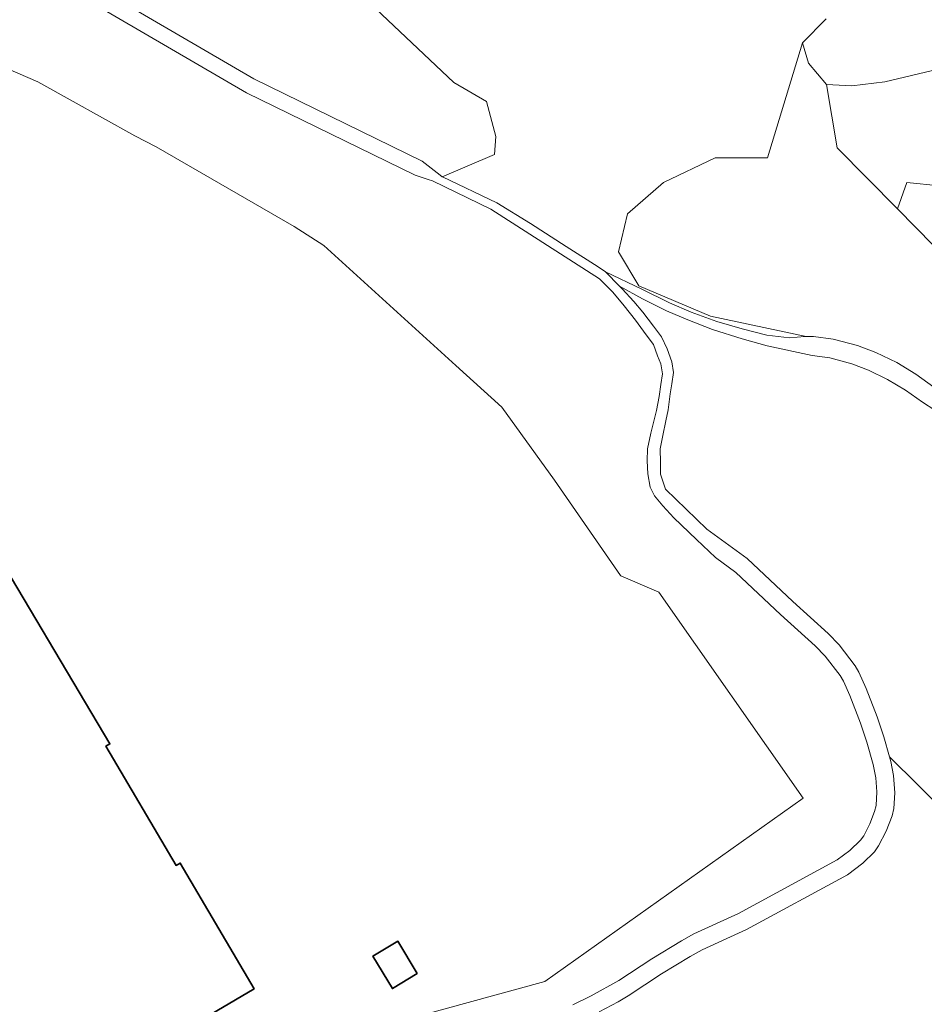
# Model space of a CAD drawing. Header units: metres. Extents: x 197700 to 204338, y 317132 to 325229.
# Tile 1022 of 1056: x 198802 to 198930, y 321844 to 321983. Entities that reach past the tile are written whole.
import ezdxf

# ---------------------------------------------------------------- set-up
doc = ezdxf.new("R2010")
doc.units = ezdxf.units.M
for name, color, linetype, lineweight in [('B-WE-GR-GROENVOORZIENING-GV', 80, 'Continuous', 18), ('B-WE-IE-TERREINAFSCHEIDING_KUNSTMATIG_HEKWERK-G', 20, 'IE-TERREINAFSCHEIDING-KUNSTMATIG', 18), ('B-WE-OG-BEBOUWING-GV', 7, 'Continuous', 35), ('B-WE-OG-TERREIN_CULTUURSCHEIDING-GV', 7, 'Continuous', 18), ('B-WE-OG-TERREIN_ERF-GV', 7, 'Continuous', 18), ('B-WE-VH-ONVERHARD-GV', 252, 'Continuous', 18)]:
    doc.layers.add(name, color=color, linetype=linetype, lineweight=lineweight)
doc.linetypes.add('IE-TERREINAFSCHEIDING-KUNSTMATIG', pattern='A,4,[82,NLCS.SHX,S=0.75,R=90,X=0,Y=0],4,-2', length=10)

msp = doc.modelspace()

# ---------------------------------------------------------------- linework, layer by layer
at = {"layer": 'B-WE-GR-GROENVOORZIENING-GV'}
for points in [[(198791.205, 321997.168), (198798.237, 321994.536), (198813.048, 321987.843), (198834.849, 321975.111), (198858.613, 321963.502), (198861.18, 321961.494), (198861.461, 321961.274), (198868.835, 321964.451), (198869.049, 321966.959), (198867.736, 321971.93), (198863.129, 321974.624), (198847.834, 321989.079), (198841.214, 321991.286), (198833.851, 321991.875), (198793.101, 322000), (198789.443, 322001.266)], [(198915.765, 321974.352), (198917.311, 321965.392), (198925.811, 321956.736), (198927.158, 321960.451), (198931.777, 321960.016), (198933.091, 321963.156), (198932.573, 321963.381), (198935.226, 321971.616), (198945.529, 321976.014), (198960.605, 321976.698), (198961.728, 321983.165), (198953.865, 321981.551), (198942.855, 321979.2), (198924.038, 321974.71), (198919.376, 321974.127)]]:
    msp.add_lwpolyline(points, close=True, dxfattribs=at)
for points in [[(198847.834, 321989.079), (198863.129, 321974.624), (198867.736, 321971.93), (198869.049, 321966.959), (198868.835, 321964.451), (198861.461, 321961.274), (198861.484, 321961.256), (198869.169, 321957.613), (198873.929, 321954.658), (198878.974, 321951.433), (198883.499, 321948.551), (198884.542, 321947.822), (198889.662, 321945.395), (198893.588, 321943.468), (198896.642, 321942.122), (198900.277, 321940.813), (198903.877, 321939.795), (198907.33, 321938.886), (198910.565, 321938.522), (198912.719, 321938.717), (198912.924, 321938.716), (198899.393, 321941.552), (198889.233, 321945.854), (198886.368, 321950.677), (198887.67, 321956.022), (198892.75, 321960.453), (198900.044, 321963.973), (198907.437, 321963.973), (198912.366, 321980.201), (198915.73, 321983.636)], [(198879.92, 321844.207), (198882.516, 321845.462), (198886.445, 321847.62), (198891.101, 321850.713), (198895.294, 321853.258), (198897.028, 321854.215), (198903.344, 321857.086), (198917.309, 321864.677), (198919.095, 321866.015), (198920.575, 321867.456), (198921.043, 321868.108), (198921.889, 321869.78), (198922.586, 321871.533), (198922.78, 321872.363), (198922.902, 321874.308), (198922.752, 321876.297), (198922.38, 321878.187), (198921.489, 321881.329), (198920.576, 321884.003), (198919.072, 321887.922), (198918.179, 321889.947), (198917.703, 321890.763), (198915.606, 321893.51), (198914.187, 321894.96), (198909.296, 321899.385), (198902.976, 321905.342), (198900.092, 321907.444), (198897.398, 321910.006), (198894.199, 321913.061), (198892.635, 321914.733), (198891.49, 321916.17), (198890.836, 321917.37), (198890.545, 321919.261), (198890.436, 321921.116), (198890.472, 321922.825), (198890.945, 321925.007), (198891.763, 321928.225), (198892.126, 321930.189), (198892.381, 321931.898), (198892.599, 321933.426), (198892.345, 321934.844), (198891.908, 321935.971), (198891.327, 321937.571), (198890.309, 321938.953), (198888.782, 321940.99), (198887.182, 321943.026), (198885.578, 321944.943), (198883.677, 321946.857), (198868.346, 321956.711), (198860.083, 321960.687), (198859.469, 321960.887), (198857.627, 321961.485), (198833.788, 321973.13), (198812.017, 321985.845)], [(198915.73, 321983.636), (198912.366, 321980.201), (198913.233, 321977.365), (198915.765, 321974.352), (198919.376, 321974.127), (198924.038, 321974.71), (198942.855, 321979.2), (198953.865, 321981.551), (198961.728, 321983.165), (198969.591, 321984.779)], [(198953.783, 321928.248), (198925.811, 321956.736), (198917.311, 321965.392), (198915.765, 321974.352), (198913.233, 321977.365), (198912.366, 321980.201), (198907.437, 321963.973), (198900.044, 321963.973), (198892.75, 321960.453), (198887.67, 321956.022), (198886.368, 321950.677), (198889.233, 321945.854), (198899.393, 321941.552), (198912.924, 321938.716), (198913.957, 321938.712), (198916.714, 321938.321), (198920.163, 321937.421), (198922.748, 321936.452), (198925.704, 321935.007), (198928.409, 321933.379), (198930.967, 321931.53)], [(198800.067, 321976.563), (198804.306, 321974.72), (198818.032, 321967.068), (198821.01, 321965.518), (198840.529, 321954.242), (198844.712, 321951.546), (198863.377, 321934.617), (198869.903, 321928.717), (198877.318, 321918.37), (198886.652, 321904.892), (198886.687, 321904.841), (198892.064, 321902.529), (198912.479, 321873.405), (198875.98, 321847.51), (198851.375, 321840.758)], [(198932.858, 321927.165), (198929.328, 321929.393), (198926.94, 321931.117), (198924.417, 321932.637), (198921.736, 321933.95), (198919.344, 321934.847), (198916.237, 321935.66), (198913.772, 321936.007), (198907.403, 321937.395), (198903.877, 321938.377), (198899.659, 321939.686), (198896.169, 321941.031), (198893.188, 321942.341), (198889.771, 321944.013), (198886.5, 321945.833), (198886.905, 321945.422), (198888.541, 321943.64), (198889.813, 321942.149), (198891.34, 321940.149), (198892.467, 321938.658), (198893.267, 321936.949), (198893.94, 321935.112), (198894.158, 321933.621), (198893.94, 321932.021), (198893.685, 321930.566), (198893.394, 321928.348), (198893.067, 321926.784), (198892.642, 321924.706), (198892.29, 321922.825), (198892.326, 321920.861), (198892.326, 321919.225), (198893.006, 321917.129), (198898.85, 321911.469), (198904.589, 321907.285), (198911.006, 321901.237), (198916.006, 321896.712), (198917.577, 321895.108), (198919.837, 321892.137), (198920.372, 321891.219), (198921.395, 321888.903), (198922.937, 321884.901), (198923.902, 321882.072), (198924.693, 321879.275), (198940.829, 321863.304)]]:
    msp.add_lwpolyline(points, dxfattribs=at)
at = {"layer": 'B-WE-IE-TERREINAFSCHEIDING_KUNSTMATIG_HEKWERK-G'}
for points in [[(198800.067, 321976.563), (198804.306, 321974.72), (198818.032, 321967.068)], [(198818.032, 321967.068), (198821.01, 321965.518), (198840.529, 321954.242), (198844.712, 321951.546)], [(198917.311, 321965.392), (198925.811, 321956.736)], [(198925.811, 321956.736), (198953.783, 321928.248), (198954.927, 321927.022)], [(198844.712, 321951.546), (198863.377, 321934.617), (198869.903, 321928.717), (198877.318, 321918.37), (198886.652, 321904.892)]]:
    msp.add_lwpolyline(points, dxfattribs=at)
at = {"layer": 'B-WE-OG-BEBOUWING-GV'}
msp.add_lwpolyline([(198780.575, 321817.909), (198820.03, 321841.17), (198821.69, 321838.69), (198834.865, 321846.46), (198824.43, 321864.23), (198823.88, 321863.91), (198813.94, 321880.76), (198814.49, 321881.08), (198796.203, 321911.833)], dxfattribs=at)
msp.add_lwpolyline([(198857.938, 321848.616), (198855.181, 321853.183), (198851.663, 321851.059), (198854.42, 321846.492)], close=True, dxfattribs=at)
at = {"layer": 'B-WE-OG-TERREIN_CULTUURSCHEIDING-GV'}
msp.add_lwpolyline([(198940.829, 321863.304), (198924.693, 321879.275), (198924.889, 321878.581), (198925.27, 321876.616), (198925.449, 321874.178), (198925.304, 321871.95), (198925.056, 321870.905), (198924.198, 321868.74), (198923.142, 321866.657), (198922.547, 321865.828), (198920.914, 321864.227), (198918.747, 321862.592), (198904.465, 321854.828), (198898.192, 321851.979), (198896.508, 321851.047), (198892.441, 321848.576), (198887.752, 321845.462), (198886.337, 321844.626), (198883.651, 321843.21)], dxfattribs=at)
at = {"layer": 'B-WE-OG-TERREIN_ERF-GV'}
for points in [[(198777.134, 321796.695), (198814.75, 321820.252), (198813.641, 321821.793), (198829.44, 321831.32), (198840.31, 321835.997), (198851.375, 321840.758), (198875.98, 321847.51), (198912.479, 321873.405), (198892.064, 321902.529), (198886.687, 321904.841), (198886.652, 321904.892), (198877.318, 321918.37), (198869.903, 321928.717), (198863.377, 321934.617), (198844.712, 321951.546), (198840.529, 321954.242), (198821.01, 321965.518), (198818.032, 321967.068), (198804.306, 321974.72), (198800.067, 321976.563)], [(198931.777, 321960.016), (198927.158, 321960.451), (198925.811, 321956.736), (198953.783, 321928.248)], [(198796.203, 321911.833), (198814.49, 321881.08), (198813.94, 321880.76), (198823.88, 321863.91), (198824.43, 321864.23), (198834.865, 321846.46), (198821.69, 321838.69), (198820.03, 321841.17), (198780.575, 321817.909)]]:
    msp.add_lwpolyline(points, dxfattribs=at)
msp.add_lwpolyline([(198857.938, 321848.616), (198854.42, 321846.492), (198851.663, 321851.059), (198855.181, 321853.183)], close=True, dxfattribs=at)
at = {"layer": 'B-WE-VH-ONVERHARD-GV'}
for points in [[(198883.651, 321843.21), (198886.337, 321844.626), (198887.752, 321845.462), (198892.441, 321848.576), (198896.508, 321851.047), (198898.192, 321851.979), (198904.465, 321854.828), (198918.747, 321862.592), (198920.914, 321864.227), (198922.547, 321865.828), (198923.142, 321866.657), (198924.198, 321868.74), (198925.056, 321870.905), (198925.304, 321871.95), (198925.449, 321874.178), (198925.27, 321876.616), (198924.889, 321878.581), (198924.693, 321879.275), (198923.902, 321882.072), (198922.937, 321884.901), (198921.395, 321888.903), (198920.372, 321891.219), (198919.837, 321892.137), (198917.577, 321895.108), (198916.006, 321896.712), (198911.006, 321901.237), (198904.589, 321907.285), (198898.85, 321911.469), (198893.006, 321917.129), (198892.326, 321919.225), (198892.326, 321920.861), (198892.29, 321922.825), (198892.642, 321924.706), (198893.067, 321926.784), (198893.394, 321928.348), (198893.685, 321930.566), (198893.94, 321932.021), (198894.158, 321933.621), (198893.94, 321935.112), (198893.267, 321936.949), (198892.467, 321938.658), (198891.34, 321940.149), (198889.813, 321942.149), (198888.541, 321943.64), (198886.905, 321945.422), (198886.5, 321945.833), (198884.542, 321947.822), (198883.499, 321948.551), (198878.974, 321951.433), (198873.929, 321954.658), (198869.169, 321957.613), (198861.484, 321961.256), (198861.461, 321961.274), (198861.18, 321961.494), (198858.613, 321963.502), (198834.849, 321975.111), (198813.048, 321987.843)], [(198812.017, 321985.845), (198833.788, 321973.13), (198857.627, 321961.485), (198859.469, 321960.887), (198860.083, 321960.687), (198868.346, 321956.711), (198883.677, 321946.857), (198885.578, 321944.943), (198887.182, 321943.026), (198888.782, 321940.99), (198890.309, 321938.953), (198891.327, 321937.571), (198891.908, 321935.971), (198892.345, 321934.844), (198892.599, 321933.426), (198892.381, 321931.898), (198892.126, 321930.189), (198891.763, 321928.225), (198890.945, 321925.007), (198890.472, 321922.825), (198890.436, 321921.116), (198890.545, 321919.261), (198890.836, 321917.37), (198891.49, 321916.17), (198892.635, 321914.733), (198894.199, 321913.061), (198897.398, 321910.006), (198900.092, 321907.444), (198902.976, 321905.342), (198909.296, 321899.385), (198914.187, 321894.96), (198915.606, 321893.51), (198917.703, 321890.763), (198918.179, 321889.947), (198919.072, 321887.922), (198920.576, 321884.003), (198921.489, 321881.329), (198922.38, 321878.187), (198922.752, 321876.297), (198922.902, 321874.308), (198922.78, 321872.363), (198922.586, 321871.533), (198921.889, 321869.78), (198921.043, 321868.108), (198920.575, 321867.456), (198919.095, 321866.015), (198917.309, 321864.677), (198903.344, 321857.086), (198897.028, 321854.215), (198895.294, 321853.258), (198891.101, 321850.713), (198886.445, 321847.62), (198882.516, 321845.462), (198879.92, 321844.207)], [(198930.967, 321931.53), (198928.409, 321933.379), (198925.704, 321935.007), (198922.748, 321936.452), (198920.163, 321937.421), (198916.714, 321938.321), (198913.957, 321938.712), (198912.924, 321938.716), (198912.719, 321938.717), (198910.565, 321938.522), (198907.33, 321938.886), (198903.877, 321939.795), (198900.277, 321940.813), (198896.642, 321942.122), (198893.588, 321943.468), (198889.662, 321945.395), (198884.542, 321947.822), (198886.5, 321945.833), (198889.771, 321944.013), (198893.188, 321942.341), (198896.169, 321941.031), (198899.659, 321939.686), (198903.877, 321938.377), (198907.403, 321937.395), (198913.772, 321936.007), (198916.237, 321935.66), (198919.344, 321934.847), (198921.736, 321933.95), (198924.417, 321932.637), (198926.94, 321931.117), (198929.328, 321929.393), (198932.858, 321927.165)]]:
    msp.add_lwpolyline(points, dxfattribs=at)

doc.saveas('drawing.dxf')
